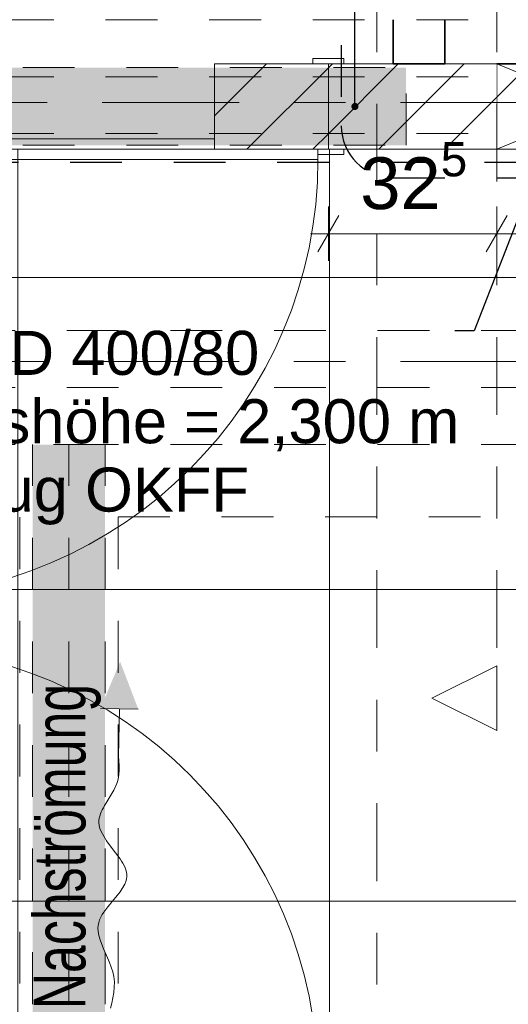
# Model space of a CAD drawing. Header units: metres. Extents: x -4 to 99, y -11 to 17.
# Tile 433 of 656: x 42.614 to 43.557, y 4.11 to 6.01. Entities that reach past the tile are written whole.
import ezdxf

# ---------------------------------------------------------------- set-up
doc = ezdxf.new("R2010")
doc.units = ezdxf.units.M
doc.header["$MEASUREMENT"] = 0
for name, pattern in [('Achse', [0.2, 0.1, -0.05, 0, -0.05]), ('Punktlinie eng', [0.0375, 0.0125, -0.025]), ('Schnittlinie', [0.3, 0.15, -0.075, 0, -0.075]), ('Strichlinie doppelt', [0.546806, 0.264583, -0.105833, 0.070556, -0.105833]), ('Strichlinie eng', [0.115, 0.075, -0.04]), ('Untersicht', [0.1, 0.075, -0.025]), ('Wipeout_Contour', [1, 0, -1])]:
    doc.linetypes.add(name, pattern=pattern)
for name, color, linetype in [('152 - Bemaßung_ Beschriftung.Ausbau', 7, 'Continuous'), ('203 - Marker.Schnitt - Ausbaudetail SA', 7, 'Continuous'), ('208 - Marker.Detail', 7, 'Continuous'), ('301 - Elemente.Linie', 7, 'Continuous'), ('451 - Universal.Achsen Raster', 7, 'Continuous'), ('605 - Struktur.Wand Innen', 7, 'Continuous'), ('608 - Struktur.Träger', 7, 'Continuous'), ('612 - Struktur.Stahlbau', 7, 'Continuous'), ('650 - Abdeckung.Fußboden Aufbau', 7, 'Continuous'), ('Abbruch_302 - Elemente.Schraffur', 7, 'Continuous'), ('Abbruch_605 - Struktur.Wand Innen', 7, 'Continuous'), ('Neubau_152 - Bemaßung_ Beschriftung.Ausbau', 7, 'Continuous'), ('Neubau_605 - Struktur.Wand Innen', 7, 'Continuous'), ('Neubau_606 - Struktur.Wand Innen Ausbau', 7, 'Continuous'), ('Neubau_612 - Struktur.Stahlbau', 7, 'Continuous'), ('Neubau_615 - Struktur.Sturz', 7, 'Continuous'), ('Neubau_650 - Abdeckung.Fußboden Aufbau', 7, 'Continuous'), ('Neubau_653 - Abdeckung.TB Verkofferung', 7, 'Continuous')]:
    doc.layers.add(name, color=color, linetype=linetype)
doc.styles.add('ERSTELLTER_STIL_2', font='txt')
doc.linetypes.add('Abbruch 1', pattern='A,0,[1,2022.0244.A_L5A-PL02.04_iD_Grundriss 2.OG1.Shx,S=0.001984,R=0,X=0,Y=0],-0.25,0', length=0.25)
doc.dimstyles.new('ERSTELLTER_STIL__1', dxfattribs={"dimtxt": 0.1, "dimasz": 0.0532, "dimexe": 0.18, "dimexo": 0.0625, "dimgap": 0, "dimtad": 1, "dimzin": 0, "dimdsep": 46, "dimtxsty": 'ERSTELLTER_STIL_2', "dimblk": 'ARROWHEAD_2', "dimblk1": 'ARROWHEAD_2', "dimblk2": 'ARROWHEAD_2', "dimcen": 0.09, "dimse1": 1, "dimse2": 1, "dimclrd": 7, "dimclre": 7, "dimclrt": 7, "dimazin": 0, "dimtfac": 1, "dimtdec": 4, "dimtmove": 0, "dimatfit": 3, "dimfxl": 1, "dimtolj": 1, "dimtzin": 0, "dimarcsym": 0})
doc.dimstyles.new('ERSTELLTER_STIL__2', dxfattribs={"dimtxt": 0.1, "dimasz": 0.0532, "dimexe": 0.18, "dimexo": 0.0625, "dimgap": 0, "dimtad": 1, "dimtih": 1, "dimtoh": 1, "dimzin": 0, "dimdsep": 46, "dimtxsty": 'ERSTELLTER_STIL_2', "dimblk": 'ARROWHEAD_2', "dimblk1": 'ARROWHEAD_2', "dimblk2": 'ARROWHEAD_2', "dimcen": 0.09, "dimse1": 1, "dimse2": 1, "dimclrd": 7, "dimclre": 7, "dimclrt": 7, "dimazin": 0, "dimtfac": 1, "dimtdec": 4, "dimtmove": 0, "dimatfit": 3, "dimfxl": 1, "dimtolj": 1, "dimtzin": 0, "dimarcsym": 0})
doc.dimstyles.new('ERSTELLTER_STIL__7', dxfattribs={"dimtxt": 0.18, "dimasz": 0.02736, "dimexe": 0.18, "dimexo": 0.0625, "dimgap": 0, "dimtad": 0, "dimtih": 1, "dimtoh": 1, "dimdec": 4, "dimzin": 0, "dimdsep": 46, "dimcen": 0.09, "dimadec": 0, "dimazin": 0, "dimtfac": 1, "dimtdec": 4, "dimtmove": 0, "dimatfit": 3, "dimldrblk": 'ARROWHEAD_11', "dimfxl": 1, "dimtolj": 1, "dimtzin": 0, "dimarcsym": 0})
pattern_1 = [(45, (0, 0), (-0.0636396, 0.0636396), [])]

# ---------------------------------------------------------------- blocks, each defined once
blk = doc.blocks.new('*D191')
at = {"layer": '152 - Bemaßung_ Beschriftung.Ausbau', "color": 7, "linetype": 'Continuous', "lineweight": 5}
for p, q in [((43.21, 5.5444), (43.21, 5.6494)), ((43.535, 5.5444), (43.535, 5.6494)), ((43.2302, 5.6319), (43.1898, 5.5619)), ((43.5552, 5.6319), (43.5148, 5.5619)), ((43.1758, 5.5969), (43.21, 5.5969)), ((43.21, 5.5969), (43.535, 5.5969))]:
    blk.add_line(p, q, dxfattribs=at)
at = {"layer": '152 - Bemaßung_ Beschriftung.Ausbau', "color": 7, "lineweight": 5, "insert": (43.2716, 5.6152), "char_height": 0.1, "attachment_point": 7, "style": 'ERSTELLTER_STIL_2'}
blk.add_mtext('\\A1;{\\pql;\\fArial|b0|i0|c0|p38;32\\fArial|b0|i0|c0|p38;\\A1{\\H.66x;\\S5^  ;}}', dxfattribs=at)
blk = doc.blocks.new('ARROWHEAD_2')
at = {"color": 0, "linetype": 'Continuous', "lineweight": 0}
for p, q in [((-0.378, -0.655), (0.378, 0.655)), ((0, 0), (-1, 0))]:
    blk.add_line(p, q, dxfattribs=at)
blk = doc.blocks.new('*D192')
at = {"layer": '152 - Bemaßung_ Beschriftung.Ausbau', "color": 7, "linetype": 'Continuous', "lineweight": 5}
for p, q in [((43.535, 5.5444), (43.535, 5.6494)), ((43.935, 5.5444), (43.935, 5.6494)), ((43.5552, 5.6319), (43.5148, 5.5619)), ((43.9552, 5.6319), (43.9148, 5.5619)), ((43.535, 5.5969), (43.935, 5.5969))]:
    blk.add_line(p, q, dxfattribs=at)
at = {"layer": '152 - Bemaßung_ Beschriftung.Ausbau', "color": 7, "lineweight": 5, "insert": (43.6591, 5.6169), "char_height": 0.1, "attachment_point": 7, "style": 'ERSTELLTER_STIL_2'}
blk.add_mtext('\\A1;{\\pql;\\fArial|b0|i0|c0|p38;40}', dxfattribs=at)
blk = doc.blocks.new('ARROWHEAD_11')
at = {"color": 0, "linetype": 'Continuous', "lineweight": 0}
blk.add_line((0, 0), (-1, 0), dxfattribs=at)
at = {"color": 0, "linetype": 'Continuous', "lineweight": 0, "const_width": 0.25, "flags": 128}
blk.add_lwpolyline([(-0.125, 0, 1), (0.125, 0, 1)], format="xyb", close=True, dxfattribs=at)
blk = doc.blocks.new('*D581')
at = {"layer": '152 - Bemaßung_ Beschriftung.Ausbau', "color": 7, "linetype": 'Continuous', "lineweight": 5}
for p, q in [((42.325, 6.6804), (42.325, 6.7854)), ((43.21, 6.6804), (43.21, 6.7854)), ((42.3452, 6.7679), (42.3048, 6.6979)), ((43.2302, 6.7679), (43.1898, 6.6979)), ((42.325, 6.7329), (43.21, 6.7329))]:
    blk.add_line(p, q, dxfattribs=at)
at = {"layer": '152 - Bemaßung_ Beschriftung.Ausbau', "color": 7, "lineweight": 5, "char_height": 0.1, "attachment_point": 7, "style": 'ERSTELLTER_STIL_2'}
for s, insert in [('\\A1;{\\pql;\\fArial|b0|i0|c0|p38;88\\fArial|b0|i0|c0|p38;\\A1{\\H.66x;\\S5^  ;}}', (42.6666, 6.7512)), ('\\A1;{\\pql;\\fArial|b0|i0|c0|p38;2,13\\fArial|b0|i0|c0|p38;\\A1{\\H.66x;\\S5^  ;}}', (42.6094, 6.5935))]:
    blk.add_mtext(s, dxfattribs=dict(at, insert=insert))
blk = doc.blocks.new('*D582')
at = {"layer": '152 - Bemaßung_ Beschriftung.Ausbau', "color": 7, "linetype": 'Continuous', "lineweight": 5}
for p, q in [((43.21, 6.6804), (43.21, 6.7854)), ((45.905, 6.6804), (45.905, 6.7854)), ((43.2302, 6.7679), (43.1898, 6.6979)), ((45.9252, 6.7679), (45.8848, 6.6979)), ((43.21, 6.7329), (45.905, 6.7329))]:
    blk.add_line(p, q, dxfattribs=at)
at = {"layer": '152 - Bemaßung_ Beschriftung.Ausbau', "color": 7, "lineweight": 5, "insert": (44.3994, 6.7335), "char_height": 0.1, "attachment_point": 7, "style": 'ERSTELLTER_STIL_2'}
blk.add_mtext('\\A1;{\\pql;\\fArial|b0|i0|c0|p38;2,69\\fArial|b0|i0|c0|p38;\\A1{\\H.66x;\\S5^  ;}}', dxfattribs=at)
blk = doc.blocks.new('*D589')
at = {"layer": '152 - Bemaßung_ Beschriftung.Ausbau', "color": 7, "linetype": 'Continuous', "lineweight": 5}
for p, q in [((42.225, 6.9804), (42.225, 7.0854)), ((44.37, 6.9804), (44.37, 7.0854)), ((42.2452, 7.0679), (42.2048, 6.9979)), ((44.3902, 7.0679), (44.3498, 6.9979)), ((42.225, 7.0329), (44.37, 7.0329))]:
    blk.add_line(p, q, dxfattribs=at)
at = {"layer": '152 - Bemaßung_ Beschriftung.Ausbau', "color": 7, "lineweight": 5, "insert": (43.1394, 7.0335), "char_height": 0.1, "attachment_point": 7, "style": 'ERSTELLTER_STIL_2'}
blk.add_mtext('\\A1;{\\pql;\\fArial|b0|i0|c0|p38;2,14\\fArial|b0|i0|c0|p38;\\A1{\\H.66x;\\S5^  ;}}', dxfattribs=at)
blk = doc.blocks.new('*D623')
at = {"layer": '152 - Bemaßung_ Beschriftung.Ausbau', "color": 7, "linetype": 'Continuous', "lineweight": 5}
for p, q in [((44.3762, 5.7398), (44.3062, 5.7802)), ((44.3412, 5.76), (44.3412, 5.7942)), ((44.3937, 5.76), (44.2887, 5.76)), ((44.3412, 4.06), (44.3412, 5.76)), ((44.3062, 4.0802), (44.3762, 4.0398)), ((44.3937, 4.06), (44.2887, 4.06))]:
    blk.add_line(p, q, dxfattribs=at)
at = {"layer": '152 - Bemaßung_ Beschriftung.Ausbau', "color": 7, "lineweight": 5, "insert": (44.3212, 4.777), "char_height": 0.1, "attachment_point": 7, "rotation": 90, "style": 'ERSTELLTER_STIL_2'}
blk.add_mtext('\\A1;{\\pql;\\fArial|b0|i0|c0|p38;1,70}', dxfattribs=at)

msp = doc.modelspace()

# ---------------------------------------------------------------- hatches: boundary and pattern name
at = {"layer": '152 - Bemaßung_ Beschriftung.Ausbau', "linetype": 'Continuous', "lineweight": 50}
msp.add_hatch(color=7, dxfattribs=at).paths.add_polyline_path([(42.8429, 4.6794), (42.8079, 4.7711), (42.77, 4.6805)])
at = {"layer": '612 - Struktur.Stahlbau', "linetype": 'Continuous', "lineweight": 0, "true_color": 0x30307f}
msp.add_hatch(color=177, dxfattribs=at).paths.add_polyline_path([(42.639, 5.19), (42.779, 5.19), (42.779, 0.71), (42.639, 0.71)])
at = {"layer": 'Abbruch_605 - Struktur.Wand Innen', "linetype": 'Continuous', "lineweight": 0, "true_color": 0x000000}
h = msp.add_hatch(dxfattribs=at)
h.set_pattern_fill('MW_Ziegel_0001', color=18, style=0, pattern_type=2)
h.set_pattern_definition(pattern_1)
h.paths.add_polyline_path([(43.535, 5.925), (43.535, 5.76), (43.735, 5.8425)])
at = {"layer": 'Neubau_650 - Abdeckung.Fußboden Aufbau', "linetype": 'Continuous', "lineweight": 13, "true_color": 0xafafaf}
h = msp.add_hatch(dxfattribs=at)
h.set_pattern_fill('Raster_60x60_Fuge_2mm_0001', color=253, style=0, pattern_type=2)
h.set_pattern_definition([(0, (42.61, 4.91), (0, 0.602), []), (90, (42.61, 4.91), (-0.602, 0), [])])
h.paths.add_polyline_path([(44.37, 5.76), (42.225, 5.76), (42.225, 3.935), (43.545, 3.935), (43.545, 4.06), (44.37, 4.06)])

# ---------------------------------------------------------------- linework, layer by layer
at = {"layer": '152 - Bemaßung_ Beschriftung.Ausbau', "color": 7, "linetype": 'Continuous', "lineweight": 13}
for p, q in [((42.8429, 4.6794), (42.77, 4.6805)), ((42.8065, 4.6799), (42.8051, 4.5888)), ((42.8056, 4.5797), (42.8051, 4.5888)), ((42.8053, 4.553), (42.8059, 4.5618)), ((42.806, 4.5707), (42.8056, 4.5797)), ((42.8059, 4.5618), (42.806, 4.5707)), ((42.8028, 4.5399), (42.8039, 4.5442)), ((42.8039, 4.5442), (42.8047, 4.5486)), ((42.8047, 4.5486), (42.8053, 4.553)), ((42.7957, 4.5226), (42.8015, 4.5356)), ((42.8015, 4.5356), (42.8028, 4.5399)), ((42.7804, 4.4973), (42.7883, 4.5098)), ((42.7883, 4.5098), (42.7957, 4.5226)), ((42.7715, 4.4809), (42.7734, 4.485)), ((42.7734, 4.485), (42.7756, 4.4891)), ((42.7756, 4.4891), (42.778, 4.4932)), ((42.778, 4.4932), (42.7804, 4.4973)), ((42.7669, 4.4646), (42.7675, 4.4687)), ((42.7675, 4.4687), (42.7685, 4.4728)), ((42.7685, 4.4728), (42.7698, 4.4769)), ((42.7698, 4.4769), (42.7715, 4.4809)), ((42.7667, 4.4605), (42.7669, 4.4646)), ((42.7673, 4.4547), (42.7667, 4.4605)), ((42.7688, 4.4489), (42.7673, 4.4547)), ((42.7711, 4.443), (42.7688, 4.4489)), ((42.7815, 4.4254), (42.7711, 4.443)), ((42.7947, 4.4078), (42.7815, 4.4254)), ((42.7993, 4.402), (42.7947, 4.4078)), ((42.8036, 4.3961), (42.7993, 4.402)), ((42.8078, 4.3903), (42.8036, 4.3961)), ((42.8107, 4.386), (42.8078, 4.3903)), ((42.8133, 4.3817), (42.8107, 4.386)), ((42.8156, 4.3774), (42.8133, 4.3817)), ((42.8176, 4.3731), (42.8156, 4.3774)), ((42.8192, 4.3688), (42.8176, 4.3731)), ((42.8203, 4.3645), (42.8192, 4.3688)), ((42.821, 4.3603), (42.8203, 4.3645)), ((42.8205, 4.3512), (42.8211, 4.3561)), ((42.8211, 4.3561), (42.821, 4.3603)), ((42.8082, 4.3268), (42.8172, 4.3414)), ((42.8172, 4.3414), (42.8192, 4.3463)), ((42.8192, 4.3463), (42.8205, 4.3512)), ((42.7964, 4.3123), (42.8082, 4.3268)), ((42.7802, 4.2927), (42.784, 4.2976)), ((42.784, 4.2976), (42.7881, 4.3025)), ((42.7881, 4.3025), (42.7922, 4.3074)), ((42.7922, 4.3074), (42.7964, 4.3123)), ((42.7682, 4.2725), (42.7705, 4.2776)), ((42.7705, 4.2776), (42.7733, 4.2827)), ((42.7733, 4.2827), (42.7766, 4.2877)), ((42.7766, 4.2877), (42.7802, 4.2927)), ((42.7652, 4.2564), (42.7655, 4.2619)), ((42.7655, 4.2619), (42.7666, 4.2673)), ((42.7666, 4.2673), (42.7682, 4.2725)), ((42.7654, 4.2509), (42.7652, 4.2564)), ((42.7668, 4.2425), (42.7654, 4.2509)), ((42.7691, 4.234), (42.7668, 4.2425)), ((42.7758, 4.2166), (42.7691, 4.234)), ((42.7837, 4.199), (42.7758, 4.2166)), ((42.7875, 4.1901), (42.7837, 4.199)), ((42.7909, 4.1812), (42.7875, 4.1901)), ((42.7938, 4.1722), (42.7909, 4.1812)), ((42.7958, 4.1633), (42.7938, 4.1722)), ((42.7968, 4.153), (42.7958, 4.1633)), ((42.7967, 4.1428), (42.7968, 4.153)), ((42.7939, 4.1223), (42.7956, 4.1325)), ((42.7956, 4.1325), (42.7967, 4.1428)), ((42.7892, 4.1018), (42.7917, 4.112)), ((42.7917, 4.112), (42.7939, 4.1223))]:
    msp.add_line(p, q, dxfattribs=at)
at = {"layer": '208 - Marker.Detail', "color": 30, "linetype": 'Punktlinie eng', "lineweight": 25, "true_color": 0xff6e00}
msp.add_line((43.335, 5.705), (44.135, 5.705), dxfattribs=at)
at = {"layer": '301 - Elemente.Linie', "color": 1, "linetype": 'Strichlinie eng', "lineweight": 25, "flags": 128}
msp.add_lwpolyline([(40.3114, 5.7353), (47.17, 5.7353)], dxfattribs=at)
at = {"layer": '451 - Universal.Achsen Raster', "color": 160, "linetype": 'Strichlinie doppelt', "lineweight": 9, "true_color": 0x3232ff}
msp.add_line((64.935, 5.35), (-3.175, 5.35), dxfattribs=at)
at = {"layer": '605 - Struktur.Wand Innen', "color": 1, "linetype": 'Continuous', "lineweight": 13}
for p, q in [((43.18, 5.935), (43.18, 5.78)), ((43.24, 5.935), (43.18, 5.935)), ((43.19, 5.78), (42.345, 5.78)), ((43.18, 5.78), (43.19, 5.78)), ((43.19, 5.78), (43.19, 5.75)), ((43.19, 5.74), (43.19, 5.78)), ((42.345, 5.74), (43.19, 5.74)), ((43.19, 5.75), (43.24, 5.75))]:
    msp.add_line(p, q, dxfattribs=at)
at = {"layer": '605 - Struktur.Wand Innen', "color": 1, "linetype": 'Continuous', "lineweight": 9}
msp.add_arc((42.345, 5.74), 0.845, 270, 0, dxfattribs=at)
at = {"layer": '608 - Struktur.Träger', "color": 7, "linetype": 'Untersicht', "lineweight": 13}
for p, q in [((0.38, 6.01), (61.88, 6.01)), ((14.5051, 5.41), (61.88, 5.41)), ((14.5051, 5.19), (61.88, 5.19))]:
    msp.add_line(p, q, dxfattribs=at)
at = {"layer": '608 - Struktur.Träger', "color": 7, "linetype": 'Achse', "lineweight": 9}
msp.add_line((14.5051, 5.3), (61.88, 5.3), dxfattribs=at)
at = {"layer": '650 - Abdeckung.Fußboden Aufbau', "color": 7, "linetype": 'Continuous', "lineweight": 13, "flags": 128}
msp.add_lwpolyline([(38.88, 5.814), (38.88, 5.935), (39.97, 5.935), (39.97, 6.01), (40.29, 6.01), (40.29, 5.925), (40.415, 5.925), (40.415, 5.76), (41.3, 5.76), (41.3, 5.925), (42.325, 5.925), (42.325, 5.76), (43.21, 5.76), (43.21, 5.925), (45.905, 5.925), (45.905, 5.76), (46.79, 5.76), (46.79, 5.925), (47.17, 5.925), (47.17, 6.01), (47.49, 6.01), (47.49, 5.925), (48.65, 5.925), (48.65, 5.805)], dxfattribs=at)
at = {"layer": 'Abbruch_605 - Struktur.Wand Innen', "color": 7, "linetype": 'Abbruch 1', "lineweight": 18}
msp.add_line((43.535, 5.925), (43.535, 5.76), dxfattribs=at)
at = {"layer": 'Abbruch_605 - Struktur.Wand Innen', "color": 7, "linetype": 'Abbruch 1', "lineweight": 18, "flags": 128}
for points in [[(43.935, 5.925), (43.535, 5.925)], [(43.535, 5.76), (43.935, 5.76)]]:
    msp.add_lwpolyline(points, dxfattribs=at)
at = {"layer": 'Neubau_605 - Struktur.Wand Innen', "color": 1, "linetype": 'Continuous', "lineweight": 9}
for p, q in [((43.535, 5.925), (43.935, 5.76)), ((43.935, 5.925), (43.535, 5.76))]:
    msp.add_line(p, q, dxfattribs=at)
at = {"layer": 'Neubau_606 - Struktur.Wand Innen Ausbau', "color": 1, "linetype": 'Continuous', "lineweight": 9}
msp.add_arc((42.345, 3.955), 0.845, 360, 90, dxfattribs=at)
at = {"layer": 'Neubau_612 - Struktur.Stahlbau', "color": 1, "linetype": 'Untersicht', "lineweight": 13}
for p, q in [((42.639, 0.71), (42.639, 5.19)), ((42.779, 5.19), (42.639, 5.19)), ((42.779, 0.71), (42.779, 5.19))]:
    msp.add_line(p, q, dxfattribs=at)
at = {"layer": 'Neubau_612 - Struktur.Stahlbau', "color": 1, "linetype": 'Achse', "lineweight": 9}
msp.add_line((42.709, 0.71), (42.709, 5.19), dxfattribs=at)
at = {"layer": 'Neubau_650 - Abdeckung.Fußboden Aufbau', "color": 1, "linetype": 'Continuous', "lineweight": 13, "flags": 128}
msp.add_lwpolyline([(42.225, 3.935), (42.225, 5.76), (44.37, 5.76)], dxfattribs=at)
at = {"layer": 'Neubau_653 - Abdeckung.TB Verkofferung', "color": 1, "linetype": 'Untersicht', "lineweight": 9}
for p, q in [((42.225, 5.76), (44.37, 5.76)), ((42.614, 0.7495), (42.614, 5.0505)), ((42.804, 5.0505), (44.37, 5.0505)), ((42.804, 0.7495), (42.804, 5.0505))]:
    msp.add_line(p, q, dxfattribs=at)

# ---------------------------------------------------------------- texts
at = {"layer": '152 - Bemaßung_ Beschriftung.Ausbau', "color": 7, "linetype": 'Continuous', "lineweight": 9, "insert": (42.7711, 4.1003), "char_height": 0.1, "attachment_point": 7, "rotation": 90, "style": 'ERSTELLTER_STIL_2'}
msp.add_mtext('\\A1;{\\W0.690901x;\\pql;\\fArial|b0|i0|c0|p38;Nachströmung}', dxfattribs=at)
at = {"layer": 'Neubau_152 - Bemaßung_ Beschriftung.Ausbau', "color": 7, "linetype": 'Continuous', "lineweight": 9, "insert": (42.3705, 5.4094), "char_height": 0.085, "attachment_point": 1, "line_spacing_factor": 0.931125, "style": 'ERSTELLTER_STIL_2'}
msp.add_mtext('\\A1;{\\pql;\\fArial|b0|i0|c0|p38;E WD 400/80\\P\\pql;\\fArial|b0|i0|c0|p38;Achshöhe = \\fArial|b0|i0|c0|p38;2,300\\fArial|b0|i0|c0|p38; m\\P\\pql;\\fArial|b0|i0|c0|p38;Bezug OKFF}', dxfattribs=at)

# ---------------------------------------------------------------- next in the draw order: wipeouts: each hides what was drawn before it
at = {"color": 254, "linetype": 'Wipeout_Contour', "lineweight": 0, "ltscale": 175.067204}
msp.add_wipeout([(43.21, 5.76), (43.535, 5.76), (43.535, 5.925), (43.21, 5.925)], dxfattribs=at).dxf.layer = '605 - Struktur.Wand Innen'

# ---------------------------------------------------------------- next in the draw order: hatches: boundary and pattern name
at = {"layer": '605 - Struktur.Wand Innen', "linetype": 'Continuous', "lineweight": 0, "true_color": 0x000000}
h = msp.add_hatch(dxfattribs=at)
h.set_pattern_fill('MW_Ziegel_0001', color=18, style=0, pattern_type=2)
h.set_pattern_definition(pattern_1)
h.paths.add_polyline_path([(43.21, 5.76), (43.535, 5.76), (43.535, 5.925), (43.21, 5.925)])

# ---------------------------------------------------------------- next in the draw order: linework, layer by layer
at = {"layer": '203 - Marker.Schnitt - Ausbaudetail SA', "color": 7, "linetype": 'Schnittlinie', "lineweight": 13}
for p, q in [((43.3036, 6.2975), (43.3036, -0.4425)), ((43.535, 6.2975), (43.535, 4.763))]:
    msp.add_line(p, q, dxfattribs=at)
at = {"layer": '208 - Marker.Detail', "color": 30, "linetype": 'Punktlinie eng', "lineweight": 25, "true_color": 0xff6e00}
msp.add_line((43.235, 8.1611), (43.235, 5.805), dxfattribs=at)
msp.add_arc((43.335, 5.805), 0.1, 180, 270, dxfattribs=at)
at = {"layer": '605 - Struktur.Wand Innen', "color": 1, "linetype": 'Continuous', "lineweight": 13}
for p, q in [((43.24, 5.925), (43.24, 5.935)), ((43.21, 5.76), (43.21, 5.925)), ((43.21, 5.925), (43.24, 5.925)), ((43.24, 5.76), (43.21, 5.76)), ((43.24, 5.75), (43.24, 5.76))]:
    msp.add_line(p, q, dxfattribs=at)
at = {"layer": '605 - Struktur.Wand Innen', "color": 7, "linetype": 'Continuous', "lineweight": 18}
msp.add_line((43.21, 5.76), (43.21, 5.925), dxfattribs=at)
msp.add_line((43.21, 5.76), (43.21, 5.925), dxfattribs=at)
msp.add_line((43.21, 5.76), (43.21, 5.925), dxfattribs=at)
at = {"layer": '605 - Struktur.Wand Innen', "color": 7, "linetype": 'Continuous', "lineweight": 18, "flags": 128}
for points in [[(43.535, 5.925), (43.21, 5.925)], [(43.21, 5.76), (43.535, 5.76)]]:
    msp.add_lwpolyline(points, dxfattribs=at)
at = {"layer": 'Neubau_615 - Struktur.Sturz', "color": 1, "linetype": 'Punktlinie eng', "lineweight": 13}
msp.add_line((43.36, 5.7675), (43.36, 5.9175), dxfattribs=at)
at = {"layer": 'Neubau_653 - Abdeckung.TB Verkofferung', "color": 1, "linetype": 'Untersicht', "lineweight": 35, "flags": 128}
for points in [[(43.335, 6.01), (43.335, 5.925)], [(43.435, 6.01), (43.435, 5.925)], [(43.435, 5.925), (43.335, 5.925)], [(44.035, 5.925), (43.435, 5.925)]]:
    msp.add_lwpolyline(points, dxfattribs=at)

# ---------------------------------------------------------------- next in the draw order: dimensions: what is measured, and where the dimension line sits
at = {"layer": '152 - Bemaßung_ Beschriftung.Ausbau', "color": 7, "linetype": 'Continuous', "lineweight": 5}
dim = msp.add_linear_dim(base=(43.935, 5.5969), p1=(43.535, 5.76), p2=(43.935, 5.76), dimstyle='ERSTELLTER_STIL__2', dxfattribs=at)
dim.commit()
dim.dimension.update_dxf_attribs({"geometry": '*D192', "text_midpoint": (43.7353, 5.6669), "dimtype": 160})

# ---------------------------------------------------------------- next in the draw order: wipeouts: each hides what was drawn before it
at = {"color": 254, "linetype": 'Wipeout_Contour', "lineweight": 0, "ltscale": 130.747574}
msp.add_wipeout([(43.535, 4.638), (43.535, 4.763), (43.41, 4.7005)], dxfattribs=at).dxf.layer = '203 - Marker.Schnitt - Ausbaudetail SA'
at = {"color": 254, "linetype": 'Wipeout_Contour', "lineweight": 0, "ltscale": 173.989737}
msp.add_wipeout([(42.99, 5.925), (43.21, 5.925), (43.21, 5.76), (42.99, 5.76)], dxfattribs=at).dxf.layer = 'Abbruch_302 - Elemente.Schraffur'

# ---------------------------------------------------------------- next in the draw order: hatches: boundary and pattern name
at = {"layer": 'Abbruch_302 - Elemente.Schraffur', "linetype": 'Continuous', "lineweight": 5}
h = msp.add_hatch(dxfattribs=at)
h.set_pattern_fill('MW_Ziegel_0001', style=0, pattern_type=2)
h.set_pattern_definition(pattern_1)
h.paths.add_polyline_path([(42.99, 5.925), (43.21, 5.925), (43.21, 5.76), (42.99, 5.76)])
at = {"layer": 'Neubau_615 - Struktur.Sturz', "linetype": 'Continuous', "lineweight": 0, "true_color": 0x3f0000}
msp.add_hatch(color=18, dxfattribs=at).paths.add_polyline_path([(42.02, 5.9175), (42.02, 5.7675), (43.36, 5.7675), (43.36, 5.9175)])

# ---------------------------------------------------------------- next in the draw order: linework, layer by layer
at = {"layer": '203 - Marker.Schnitt - Ausbaudetail SA', "color": 7, "linetype": 'Continuous', "lineweight": 13, "flags": 128}
msp.add_lwpolyline([(43.535, 4.638), (43.535, 4.763), (43.41, 4.7005)], close=True, dxfattribs=at)
at = {"layer": '451 - Universal.Achsen Raster', "color": 160, "linetype": 'Strichlinie doppelt', "lineweight": 9, "true_color": 0x3232ff}
msp.add_line((64.935, 5.85), (-3.175, 5.85), dxfattribs=at)
at = {"layer": '608 - Struktur.Träger', "color": 7, "linetype": 'Achse', "lineweight": 9}
msp.add_line((0.38, 5.9), (61.88, 5.9), dxfattribs=at)
at = {"layer": '608 - Struktur.Träger', "color": 7, "linetype": 'Untersicht', "lineweight": 13}
msp.add_line((0.38, 5.79), (61.88, 5.79), dxfattribs=at)
at = {"layer": 'Abbruch_302 - Elemente.Schraffur', "color": 7, "linetype": 'Abbruch 1', "lineweight": 9, "flags": 128}
msp.add_lwpolyline([(42.99, 5.925), (43.21, 5.925), (43.21, 5.76), (42.99, 5.76)], close=True, dxfattribs=at)
at = {"layer": 'Neubau_615 - Struktur.Sturz', "color": 1, "linetype": 'Punktlinie eng', "lineweight": 13}
for p, q in [((42.02, 5.9175), (43.36, 5.9175)), ((42.02, 5.7675), (43.36, 5.7675))]:
    msp.add_line(p, q, dxfattribs=at)

# ---------------------------------------------------------------- next in the draw order: dimensions: what is measured, and where the dimension line sits
at = {"layer": '152 - Bemaßung_ Beschriftung.Ausbau', "color": 7, "linetype": 'Continuous', "lineweight": 5}
for base, p1, p2, picture, middle in [((44.369988, 7.032884), (42.224989, 5.76), (44.369988, 5.76), '*D589', (43.404359, 7.102884)), ((43.2099889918, 6.7328843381), (42.3249889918, 5.925), (43.2099889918, 5.925), '*D581', (42.8778552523, 6.8028843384)), ((45.904994, 6.732884), (43.209989, 5.925), (45.904994, 5.925), '*D582', (44.664362, 6.802884)), ((43.535, 5.59693), (43.20999, 5.76), (43.535, 5.76), '*D191', (43.48286, 5.66693))]:
    dim = msp.add_linear_dim(base=base, p1=p1, p2=p2, dimstyle='ERSTELLTER_STIL__2', dxfattribs=at)
    dim.commit()
    dim.dimension.update_dxf_attribs({"geometry": picture, "text_midpoint": middle, "dimtype": 160})
dim = msp.add_linear_dim(base=(44.3412, 5.76), p1=(43.545, 4.06), p2=(43.21, 5.76), angle=90, dimstyle='ERSTELLTER_STIL__1', dxfattribs=at)
dim.commit()
dim.dimension.update_dxf_attribs({"geometry": '*D623', "text_midpoint": (44.2712, 4.9069), "dimtype": 160, "text_rotation": 90})

# ---------------------------------------------------------------- next in the draw order: leaders
at = {"layer": 'Neubau_152 - Bemaßung_ Beschriftung.Ausbau', "color": 1, "linetype": 'Continuous', "lineweight": 13, "annotation_type": 0, "has_hookline": 1, "hookline_direction": 1}
for points, text_width in [([(43.2613, 5.8425), (43.2613, 6.4328), (43.2303, 6.4328)], 1.2306), ([(43.6509, 5.8186), (43.4914, 5.4094), (43.4545, 5.4094)], 1.0839)]:
    msp.add_leader(points, dimstyle='ERSTELLTER_STIL__7', dxfattribs=dict(at, text_width=text_width))

doc.saveas('drawing.dxf')
